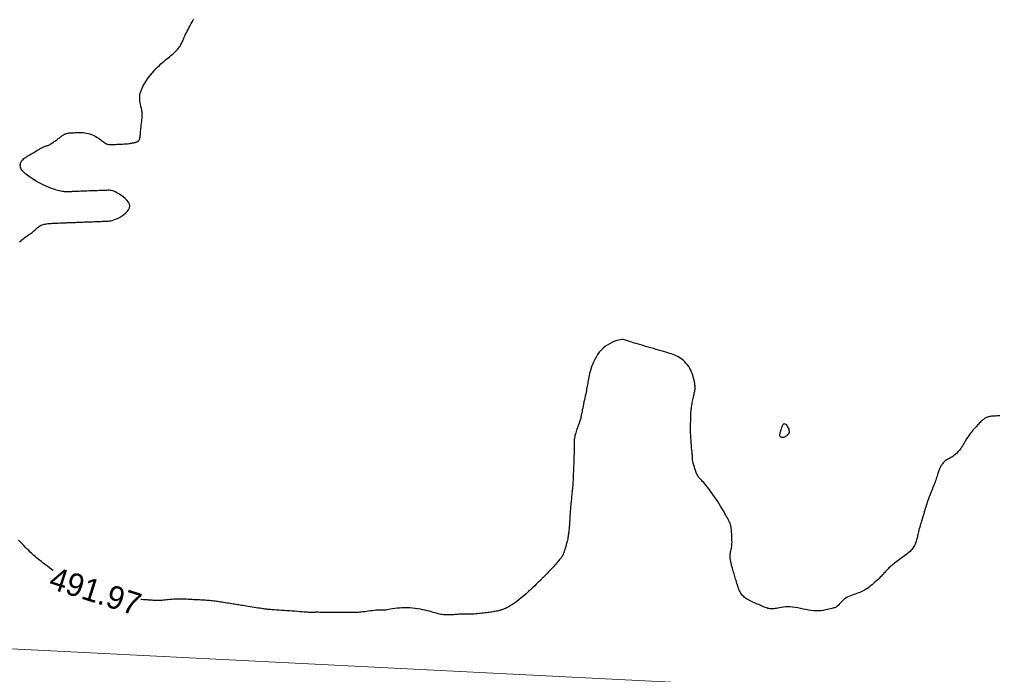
# Model space of a CAD drawing. Header units: millimetres. Extents: x 32690613 to 32693367, y 5343692 to 5344708.
# Tile 445 of 656: x 32692740 to 32692784, y 5344203 to 5344232. Entities that reach past the tile are written whole.
import ezdxf
from ezdxf.enums import TextEntityAlignment as Align

# ---------------------------------------------------------------- set-up
doc = ezdxf.new("R2010")
doc.units = ezdxf.units.MM
doc.header["$LTSCALE"] = 20
doc.layers.get('0').update_dxf_attribs({"lineweight": 18})
doc.layers.get('Defpoints').update_dxf_attribs({"color": 11, "lineweight": 18})
doc.layers.add('02-DGM_HL_492.00', color=82, linetype='Continuous')

# ---------------------------------------------------------------- blocks, each defined once
blk = doc.blocks.new('A$C78070446')
blk.add_line((4469482.471, 5342769.75), (4470232.054, 5342702.499))

msp = doc.modelspace()

# ---------------------------------------------------------------- linework, layer by layer
at = {"layer": '02-DGM_HL_492.00', "elevation": 492, "flags": 128}
for points in [[(32692740.419, 5344222.063), (32692740.47, 5344222.109), (32692740.522, 5344222.153), (32692740.572, 5344222.193), (32692740.62, 5344222.231), (32692740.667, 5344222.265), (32692740.713, 5344222.297), (32692740.757, 5344222.327), (32692740.8, 5344222.356), (32692740.842, 5344222.384), (32692740.883, 5344222.413), (32692740.924, 5344222.443), (32692740.965, 5344222.474), (32692741.005, 5344222.508), (32692741.045, 5344222.544), (32692741.086, 5344222.581), (32692741.126, 5344222.618), (32692741.166, 5344222.653), (32692741.206, 5344222.688), (32692741.247, 5344222.72), (32692741.288, 5344222.748), (32692741.328, 5344222.773), (32692741.37, 5344222.794), (32692741.413, 5344222.811), (32692741.457, 5344222.826), (32692741.503, 5344222.838), (32692741.553, 5344222.848), (32692741.605, 5344222.856), (32692741.661, 5344222.863), (32692741.721, 5344222.869), (32692741.785, 5344222.874), (32692741.85, 5344222.879), (32692741.917, 5344222.883), (32692741.985, 5344222.886), (32692742.053, 5344222.889), (32692742.119, 5344222.892), (32692742.182, 5344222.894), (32692742.243, 5344222.897), (32692742.302, 5344222.899), (32692742.358, 5344222.901), (32692742.411, 5344222.903), (32692742.464, 5344222.905), (32692742.515, 5344222.907), (32692742.565, 5344222.909), (32692742.616, 5344222.911), (32692742.666, 5344222.913), (32692742.716, 5344222.915), (32692742.767, 5344222.917), (32692742.82, 5344222.919), (32692742.873, 5344222.921), (32692742.929, 5344222.924), (32692742.988, 5344222.926), (32692743.049, 5344222.928), (32692743.112, 5344222.931), (32692743.179, 5344222.933), (32692743.248, 5344222.936), (32692743.319, 5344222.939), (32692743.392, 5344222.942), (32692743.465, 5344222.945), (32692743.54, 5344222.947), (32692743.615, 5344222.95), (32692743.69, 5344222.953), (32692743.764, 5344222.956), (32692743.838, 5344222.959), (32692743.91, 5344222.962), (32692743.981, 5344222.965), (32692744.05, 5344222.967), (32692744.117, 5344222.97), (32692744.181, 5344222.972), (32692744.242, 5344222.975), (32692744.302, 5344222.979), (32692744.361, 5344222.985), (32692744.422, 5344222.994), (32692744.486, 5344223.009), (32692744.554, 5344223.029), (32692744.628, 5344223.057), (32692744.71, 5344223.093), (32692744.8, 5344223.139), (32692744.893, 5344223.193), (32692744.986, 5344223.255), (32692745.072, 5344223.323), (32692745.147, 5344223.397), (32692745.206, 5344223.475), (32692745.244, 5344223.556), (32692745.256, 5344223.64), (32692745.238, 5344223.725), (32692745.194, 5344223.809), (32692745.129, 5344223.891), (32692745.05, 5344223.97), (32692744.961, 5344224.043), (32692744.868, 5344224.11), (32692744.776, 5344224.169), (32692744.691, 5344224.218), (32692744.617, 5344224.257), (32692744.552, 5344224.285), (32692744.495, 5344224.305), (32692744.442, 5344224.318), (32692744.392, 5344224.325), (32692744.341, 5344224.328), (32692744.287, 5344224.327), (32692744.228, 5344224.325), (32692744.162, 5344224.323), (32692744.089, 5344224.32), (32692744.01, 5344224.317), (32692743.926, 5344224.314), (32692743.839, 5344224.31), (32692743.748, 5344224.307), (32692743.656, 5344224.303), (32692743.562, 5344224.299), (32692743.469, 5344224.296), (32692743.376, 5344224.292), (32692743.285, 5344224.289), (32692743.198, 5344224.285), (32692743.114, 5344224.282), (32692743.035, 5344224.279), (32692742.962, 5344224.276), (32692742.896, 5344224.273), (32692742.837, 5344224.271), (32692742.785, 5344224.269), (32692742.739, 5344224.267), (32692742.698, 5344224.266), (32692742.661, 5344224.264), (32692742.627, 5344224.263), (32692742.594, 5344224.262), (32692742.563, 5344224.26), (32692742.531, 5344224.259), (32692742.499, 5344224.258), (32692742.465, 5344224.259), (32692742.427, 5344224.26), (32692742.386, 5344224.264), (32692742.34, 5344224.269), (32692742.287, 5344224.277), (32692742.228, 5344224.289), (32692742.161, 5344224.304), (32692742.087, 5344224.323), (32692742.005, 5344224.346), (32692741.917, 5344224.374), (32692741.823, 5344224.407), (32692741.724, 5344224.445), (32692741.619, 5344224.489), (32692741.509, 5344224.539), (32692741.396, 5344224.595), (32692741.281, 5344224.656), (32692741.167, 5344224.72), (32692741.055, 5344224.787), (32692740.948, 5344224.854), (32692740.848, 5344224.921), (32692740.758, 5344224.987), (32692740.681, 5344225.049), (32692740.616, 5344225.106), (32692740.565, 5344225.159), (32692740.525, 5344225.209), (32692740.495, 5344225.255), (32692740.474, 5344225.298), (32692740.46, 5344225.339), (32692740.453, 5344225.378), (32692740.449, 5344225.415), (32692740.45, 5344225.451), (32692740.453, 5344225.486), (32692740.461, 5344225.52), (32692740.473, 5344225.553), (32692740.49, 5344225.586), (32692740.512, 5344225.619), (32692740.539, 5344225.651), (32692740.572, 5344225.684), (32692740.612, 5344225.716), (32692740.656, 5344225.75), (32692740.706, 5344225.783), (32692740.759, 5344225.817), (32692740.815, 5344225.852), (32692740.874, 5344225.887), (32692740.934, 5344225.922), (32692740.995, 5344225.959), (32692741.056, 5344225.996), (32692741.117, 5344226.033), (32692741.176, 5344226.069), (32692741.234, 5344226.105), (32692741.289, 5344226.138), (32692741.341, 5344226.168), (32692741.39, 5344226.195), (32692741.436, 5344226.218), (32692741.476, 5344226.236), (32692741.513, 5344226.25), (32692741.548, 5344226.262), (32692741.579, 5344226.271), (32692741.61, 5344226.28), (32692741.639, 5344226.289), (32692741.669, 5344226.299), (32692741.699, 5344226.311), (32692741.73, 5344226.327), (32692741.763, 5344226.345), (32692741.797, 5344226.365), (32692741.831, 5344226.388), (32692741.867, 5344226.412), (32692741.903, 5344226.437), (32692741.939, 5344226.463), (32692741.975, 5344226.489), (32692742.012, 5344226.515), (32692742.048, 5344226.542), (32692742.084, 5344226.568), (32692742.119, 5344226.593), (32692742.154, 5344226.618), (32692742.187, 5344226.643), (32692742.22, 5344226.666), (32692742.251, 5344226.689), (32692742.281, 5344226.71), (32692742.309, 5344226.731), (32692742.338, 5344226.75), (32692742.365, 5344226.767), (32692742.394, 5344226.783), (32692742.423, 5344226.797), (32692742.453, 5344226.81), (32692742.485, 5344226.82), (32692742.519, 5344226.829), (32692742.556, 5344226.836), (32692742.595, 5344226.841), (32692742.638, 5344226.846), (32692742.685, 5344226.849), (32692742.736, 5344226.852), (32692742.791, 5344226.854), (32692742.851, 5344226.857), (32692742.915, 5344226.859), (32692742.985, 5344226.861), (32692743.057, 5344226.862), (32692743.132, 5344226.861), (32692743.208, 5344226.857), (32692743.285, 5344226.85), (32692743.361, 5344226.84), (32692743.436, 5344226.824), (32692743.508, 5344226.804), (32692743.578, 5344226.779), (32692743.645, 5344226.75), (32692743.709, 5344226.718), (32692743.77, 5344226.685), (32692743.827, 5344226.65), (32692743.881, 5344226.614), (32692743.932, 5344226.579), (32692743.978, 5344226.545), (32692744.021, 5344226.513), (32692744.061, 5344226.482), (32692744.098, 5344226.454), (32692744.133, 5344226.428), (32692744.167, 5344226.405), (32692744.2, 5344226.385), (32692744.232, 5344226.369), (32692744.264, 5344226.356), (32692744.296, 5344226.347), (32692744.331, 5344226.341), (32692744.368, 5344226.338), (32692744.41, 5344226.336), (32692744.456, 5344226.336), (32692744.508, 5344226.338), (32692744.566, 5344226.34), (32692744.632, 5344226.343), (32692744.704, 5344226.346), (32692744.78, 5344226.349), (32692744.858, 5344226.353), (32692744.936, 5344226.357), (32692745.011, 5344226.361), (32692745.083, 5344226.366), (32692745.149, 5344226.371), (32692745.208, 5344226.377), (32692745.259, 5344226.383), (32692745.304, 5344226.39), (32692745.344, 5344226.396), (32692745.38, 5344226.403), (32692745.411, 5344226.41), (32692745.44, 5344226.416), (32692745.467, 5344226.423), (32692745.492, 5344226.429), (32692745.516, 5344226.435), (32692745.538, 5344226.441), (32692745.56, 5344226.448), (32692745.579, 5344226.456), (32692745.598, 5344226.465), (32692745.615, 5344226.475), (32692745.631, 5344226.487), (32692745.645, 5344226.501), (32692745.658, 5344226.517), (32692745.67, 5344226.535), (32692745.68, 5344226.555), (32692745.689, 5344226.576), (32692745.697, 5344226.599), (32692745.703, 5344226.623), (32692745.708, 5344226.649), (32692745.712, 5344226.676), (32692745.714, 5344226.705), (32692745.716, 5344226.737), (32692745.719, 5344226.773), (32692745.721, 5344226.813), (32692745.724, 5344226.859), (32692745.728, 5344226.91), (32692745.734, 5344226.97), (32692745.742, 5344227.036), (32692745.752, 5344227.109), (32692745.761, 5344227.185), (32692745.772, 5344227.265), (32692745.781, 5344227.344), (32692745.789, 5344227.423), (32692745.796, 5344227.499), (32692745.8, 5344227.57), (32692745.801, 5344227.635), (32692745.799, 5344227.694), (32692745.795, 5344227.75), (32692745.788, 5344227.804), (32692745.779, 5344227.857), (32692745.767, 5344227.911), (32692745.755, 5344227.966), (32692745.74, 5344228.026), (32692745.725, 5344228.091), (32692745.711, 5344228.16), (32692745.699, 5344228.236), (32692745.692, 5344228.316), (32692745.691, 5344228.402), (32692745.699, 5344228.494), (32692745.717, 5344228.591), (32692745.748, 5344228.694), (32692745.792, 5344228.802), (32692745.849, 5344228.914), (32692745.915, 5344229.028), (32692745.989, 5344229.143), (32692746.069, 5344229.256), (32692746.153, 5344229.365), (32692746.237, 5344229.469), (32692746.32, 5344229.566), (32692746.401, 5344229.654), (32692746.478, 5344229.734), (32692746.553, 5344229.807), (32692746.625, 5344229.873), (32692746.694, 5344229.934), (32692746.76, 5344229.991), (32692746.824, 5344230.044), (32692746.886, 5344230.094), (32692746.945, 5344230.143), (32692747.003, 5344230.189), (32692747.057, 5344230.234), (32692747.109, 5344230.278), (32692747.158, 5344230.32), (32692747.205, 5344230.36), (32692747.248, 5344230.4), (32692747.287, 5344230.438), (32692747.323, 5344230.474), (32692747.356, 5344230.51), (32692747.386, 5344230.545), (32692747.414, 5344230.58), (32692747.439, 5344230.615), (32692747.462, 5344230.65), (32692747.483, 5344230.685), (32692747.503, 5344230.722), (32692747.522, 5344230.76), (32692747.541, 5344230.8), (32692747.559, 5344230.842), (32692747.578, 5344230.886), (32692747.599, 5344230.935), (32692747.621, 5344230.987), (32692747.646, 5344231.043), (32692747.674, 5344231.104), (32692747.705, 5344231.17), (32692747.74, 5344231.24), (32692747.775, 5344231.312), (32692747.812, 5344231.384), (32692747.849, 5344231.455), (32692747.885, 5344231.523), (32692747.918, 5344231.586), (32692747.949, 5344231.643), (32692747.977, 5344231.692), (32692748.001, 5344231.735), (32692748.022, 5344231.771), (32692748.042, 5344231.803), (32692748.06, 5344231.83)], [(32692783.435, 5344214.432), (32692783.431, 5344214.432), (32692783.367, 5344214.429), (32692783.307, 5344214.427), (32692783.251, 5344214.424), (32692783.201, 5344214.422), (32692783.153, 5344214.419), (32692783.109, 5344214.416), (32692783.068, 5344214.412), (32692783.029, 5344214.407), (32692782.992, 5344214.401), (32692782.957, 5344214.393), (32692782.922, 5344214.385), (32692782.889, 5344214.374), (32692782.857, 5344214.362), (32692782.825, 5344214.348), (32692782.794, 5344214.332), (32692782.763, 5344214.314), (32692782.733, 5344214.293), (32692782.702, 5344214.27), (32692782.671, 5344214.244), (32692782.64, 5344214.215), (32692782.607, 5344214.182), (32692782.572, 5344214.147), (32692782.535, 5344214.108), (32692782.495, 5344214.065), (32692782.451, 5344214.018), (32692782.405, 5344213.968), (32692782.355, 5344213.913), (32692782.304, 5344213.856), (32692782.252, 5344213.797), (32692782.199, 5344213.735), (32692782.148, 5344213.672), (32692782.099, 5344213.608), (32692782.053, 5344213.544), (32692782.01, 5344213.48), (32692781.971, 5344213.416), (32692781.934, 5344213.353), (32692781.899, 5344213.29), (32692781.864, 5344213.229), (32692781.83, 5344213.169), (32692781.795, 5344213.11), (32692781.759, 5344213.053), (32692781.722, 5344212.998), (32692781.682, 5344212.945), (32692781.641, 5344212.894), (32692781.598, 5344212.846), (32692781.554, 5344212.801), (32692781.51, 5344212.759), (32692781.465, 5344212.72), (32692781.419, 5344212.685), (32692781.374, 5344212.654), (32692781.328, 5344212.626), (32692781.283, 5344212.6), (32692781.239, 5344212.576), (32692781.196, 5344212.553), (32692781.154, 5344212.53), (32692781.114, 5344212.506), (32692781.076, 5344212.481), (32692781.04, 5344212.454), (32692781.007, 5344212.425), (32692780.976, 5344212.394), (32692780.947, 5344212.363), (32692780.92, 5344212.331), (32692780.895, 5344212.298), (32692780.873, 5344212.265), (32692780.852, 5344212.233), (32692780.833, 5344212.201), (32692780.816, 5344212.17), (32692780.801, 5344212.137), (32692780.786, 5344212.104), (32692780.772, 5344212.069), (32692780.757, 5344212.031), (32692780.743, 5344211.99), (32692780.729, 5344211.946), (32692780.713, 5344211.898), (32692780.697, 5344211.846), (32692780.68, 5344211.79), (32692780.661, 5344211.733), (32692780.642, 5344211.672), (32692780.621, 5344211.611), (32692780.6, 5344211.548), (32692780.577, 5344211.485), (32692780.552, 5344211.421), (32692780.527, 5344211.357), (32692780.501, 5344211.293), (32692780.474, 5344211.227), (32692780.446, 5344211.16), (32692780.418, 5344211.091), (32692780.39, 5344211.021), (32692780.361, 5344210.948), (32692780.333, 5344210.873), (32692780.305, 5344210.796), (32692780.278, 5344210.719), (32692780.252, 5344210.643), (32692780.227, 5344210.569), (32692780.204, 5344210.497), (32692780.183, 5344210.43), (32692780.164, 5344210.368), (32692780.147, 5344210.313), (32692780.133, 5344210.263), (32692780.12, 5344210.219), (32692780.11, 5344210.18), (32692780.101, 5344210.146), (32692780.093, 5344210.116), (32692780.086, 5344210.09), (32692780.079, 5344210.067), (32692780.073, 5344210.047), (32692780.067, 5344210.029), (32692780.061, 5344210.011), (32692780.054, 5344209.99), (32692780.046, 5344209.967), (32692780.037, 5344209.939), (32692780.025, 5344209.904), (32692780.012, 5344209.862), (32692779.996, 5344209.811), (32692779.979, 5344209.752), (32692779.96, 5344209.688), (32692779.94, 5344209.62), (32692779.92, 5344209.549), (32692779.901, 5344209.479), (32692779.883, 5344209.41), (32692779.866, 5344209.344), (32692779.852, 5344209.284), (32692779.839, 5344209.227), (32692779.827, 5344209.175), (32692779.816, 5344209.125), (32692779.805, 5344209.078), (32692779.793, 5344209.032), (32692779.781, 5344208.986), (32692779.767, 5344208.94), (32692779.751, 5344208.893), (32692779.733, 5344208.845), (32692779.713, 5344208.797), (32692779.69, 5344208.749), (32692779.664, 5344208.702), (32692779.636, 5344208.655), (32692779.605, 5344208.609), (32692779.57, 5344208.565), (32692779.533, 5344208.523), (32692779.493, 5344208.483), (32692779.449, 5344208.443), (32692779.404, 5344208.405), (32692779.356, 5344208.366), (32692779.305, 5344208.328), (32692779.253, 5344208.29), (32692779.199, 5344208.251), (32692779.144, 5344208.21), (32692779.087, 5344208.17), (32692779.031, 5344208.128), (32692778.975, 5344208.087), (32692778.92, 5344208.046), (32692778.866, 5344208.006), (32692778.815, 5344207.966), (32692778.766, 5344207.928), (32692778.722, 5344207.892), (32692778.68, 5344207.857), (32692778.641, 5344207.824), (32692778.604, 5344207.791), (32692778.57, 5344207.759), (32692778.537, 5344207.727), (32692778.506, 5344207.695), (32692778.475, 5344207.663), (32692778.446, 5344207.63), (32692778.416, 5344207.596), (32692778.385, 5344207.561), (32692778.352, 5344207.524), (32692778.317, 5344207.485), (32692778.278, 5344207.443), (32692778.236, 5344207.398), (32692778.189, 5344207.35), (32692778.136, 5344207.298), (32692778.079, 5344207.243), (32692778.018, 5344207.187), (32692777.955, 5344207.13), (32692777.891, 5344207.074), (32692777.826, 5344207.019), (32692777.762, 5344206.967), (32692777.7, 5344206.919), (32692777.641, 5344206.875), (32692777.583, 5344206.836), (32692777.527, 5344206.8), (32692777.471, 5344206.767), (32692777.414, 5344206.738), (32692777.356, 5344206.711), (32692777.296, 5344206.685), (32692777.232, 5344206.662), (32692777.164, 5344206.638), (32692777.093, 5344206.615), (32692777.021, 5344206.592), (32692776.948, 5344206.567), (32692776.875, 5344206.54), (32692776.805, 5344206.51), (32692776.737, 5344206.477), (32692776.673, 5344206.44), (32692776.615, 5344206.397), (32692776.562, 5344206.352), (32692776.513, 5344206.304), (32692776.468, 5344206.256), (32692776.427, 5344206.21), (32692776.389, 5344206.166), (32692776.353, 5344206.126), (32692776.32, 5344206.092), (32692776.289, 5344206.065), (32692776.257, 5344206.044), (32692776.225, 5344206.028), (32692776.191, 5344206.015), (32692776.153, 5344206.004), (32692776.11, 5344205.993), (32692776.06, 5344205.982), (32692776.002, 5344205.969), (32692775.936, 5344205.952), (32692775.861, 5344205.934), (32692775.778, 5344205.915), (32692775.688, 5344205.898), (32692775.592, 5344205.883), (32692775.49, 5344205.873), (32692775.383, 5344205.87), (32692775.272, 5344205.873), (32692775.158, 5344205.886), (32692775.041, 5344205.905), (32692774.922, 5344205.929), (32692774.803, 5344205.956), (32692774.684, 5344205.983), (32692774.567, 5344206.009), (32692774.452, 5344206.03), (32692774.34, 5344206.045), (32692774.232, 5344206.053), (32692774.129, 5344206.053), (32692774.031, 5344206.048), (32692773.939, 5344206.038), (32692773.852, 5344206.025), (32692773.772, 5344206.011), (32692773.699, 5344205.997), (32692773.633, 5344205.984), (32692773.575, 5344205.974), (32692773.523, 5344205.966), (32692773.475, 5344205.961), (32692773.431, 5344205.96), (32692773.389, 5344205.961), (32692773.347, 5344205.966), (32692773.304, 5344205.974), (32692773.258, 5344205.986), (32692773.209, 5344206.002), (32692773.156, 5344206.021), (32692773.1, 5344206.043), (32692773.041, 5344206.067), (32692772.981, 5344206.092), (32692772.919, 5344206.12), (32692772.855, 5344206.148), (32692772.792, 5344206.177), (32692772.728, 5344206.205), (32692772.665, 5344206.234), (32692772.603, 5344206.263), (32692772.542, 5344206.292), (32692772.484, 5344206.321), (32692772.427, 5344206.35), (32692772.374, 5344206.379), (32692772.324, 5344206.409), (32692772.278, 5344206.438), (32692772.235, 5344206.469), (32692772.196, 5344206.5), (32692772.16, 5344206.535), (32692772.126, 5344206.571), (32692772.095, 5344206.612), (32692772.065, 5344206.657), (32692772.037, 5344206.706), (32692772.011, 5344206.761), (32692771.986, 5344206.82), (32692771.962, 5344206.882), (32692771.939, 5344206.947), (32692771.918, 5344207.013), (32692771.897, 5344207.079), (32692771.878, 5344207.145), (32692771.859, 5344207.208), (32692771.842, 5344207.268), (32692771.825, 5344207.326), (32692771.808, 5344207.383), (32692771.791, 5344207.44), (32692771.775, 5344207.497), (32692771.758, 5344207.556), (32692771.74, 5344207.616), (32692771.721, 5344207.68), (32692771.701, 5344207.748), (32692771.681, 5344207.819), (32692771.662, 5344207.892), (32692771.643, 5344207.965), (32692771.627, 5344208.038), (32692771.614, 5344208.109), (32692771.604, 5344208.178), (32692771.599, 5344208.243), (32692771.599, 5344208.303), (32692771.604, 5344208.359), (32692771.612, 5344208.412), (32692771.622, 5344208.463), (32692771.633, 5344208.512), (32692771.645, 5344208.561), (32692771.657, 5344208.611), (32692771.666, 5344208.662), (32692771.673, 5344208.716), (32692771.678, 5344208.772), (32692771.681, 5344208.83), (32692771.682, 5344208.889), (32692771.681, 5344208.949), (32692771.68, 5344209.011), (32692771.678, 5344209.073), (32692771.675, 5344209.135), (32692771.673, 5344209.198), (32692771.67, 5344209.26), (32692771.667, 5344209.321), (32692771.662, 5344209.382), (32692771.657, 5344209.441), (32692771.65, 5344209.498), (32692771.641, 5344209.553), (32692771.629, 5344209.606), (32692771.616, 5344209.657), (32692771.599, 5344209.705), (32692771.581, 5344209.753), (32692771.559, 5344209.801), (32692771.535, 5344209.851), (32692771.508, 5344209.902), (32692771.479, 5344209.957), (32692771.446, 5344210.016), (32692771.411, 5344210.08), (32692771.373, 5344210.149), (32692771.331, 5344210.223), (32692771.286, 5344210.302), (32692771.236, 5344210.386), (32692771.182, 5344210.475), (32692771.123, 5344210.569), (32692771.06, 5344210.668), (32692770.991, 5344210.772), (32692770.918, 5344210.878), (32692770.843, 5344210.985), (32692770.768, 5344211.09), (32692770.694, 5344211.191), (32692770.622, 5344211.285), (32692770.555, 5344211.371), (32692770.494, 5344211.445), (32692770.44, 5344211.507), (32692770.394, 5344211.558), (32692770.353, 5344211.599), (32692770.317, 5344211.634), (32692770.286, 5344211.664), (32692770.259, 5344211.691), (32692770.234, 5344211.718), (32692770.211, 5344211.747), (32692770.19, 5344211.779), (32692770.169, 5344211.815), (32692770.15, 5344211.854), (32692770.131, 5344211.895), (32692770.113, 5344211.939), (32692770.096, 5344211.985), (32692770.08, 5344212.031), (32692770.064, 5344212.079), (32692770.048, 5344212.127), (32692770.033, 5344212.175), (32692770.018, 5344212.221), (32692770.005, 5344212.267), (32692769.992, 5344212.31), (32692769.981, 5344212.351), (32692769.972, 5344212.388), (32692769.964, 5344212.421), (32692769.958, 5344212.45), (32692769.954, 5344212.475), (32692769.951, 5344212.496), (32692769.949, 5344212.514), (32692769.948, 5344212.53), (32692769.948, 5344212.544), (32692769.948, 5344212.556), (32692769.949, 5344212.568), (32692769.95, 5344212.579), (32692769.95, 5344212.592), (32692769.95, 5344212.609), (32692769.949, 5344212.629), (32692769.947, 5344212.656), (32692769.945, 5344212.692), (32692769.941, 5344212.736), (32692769.935, 5344212.792), (32692769.928, 5344212.861), (32692769.919, 5344212.941), (32692769.91, 5344213.03), (32692769.901, 5344213.128), (32692769.892, 5344213.232), (32692769.883, 5344213.342), (32692769.876, 5344213.454), (32692769.871, 5344213.568), (32692769.867, 5344213.683), (32692769.866, 5344213.795), (32692769.866, 5344213.905), (32692769.867, 5344214.009), (32692769.868, 5344214.108), (32692769.87, 5344214.198), (32692769.873, 5344214.278), (32692769.874, 5344214.347), (32692769.875, 5344214.403), (32692769.876, 5344214.449), (32692769.877, 5344214.487), (32692769.877, 5344214.519), (32692769.878, 5344214.548), (32692769.879, 5344214.576), (32692769.882, 5344214.605), (32692769.885, 5344214.639), (32692769.889, 5344214.679), (32692769.895, 5344214.724), (32692769.902, 5344214.775), (32692769.91, 5344214.829), (32692769.918, 5344214.887), (32692769.928, 5344214.948), (32692769.939, 5344215.01), (32692769.951, 5344215.073), (32692769.964, 5344215.135), (32692769.977, 5344215.198), (32692769.99, 5344215.259), (32692770.003, 5344215.318), (32692770.016, 5344215.374), (32692770.027, 5344215.427), (32692770.038, 5344215.477), (32692770.048, 5344215.521), (32692770.056, 5344215.561), (32692770.062, 5344215.597), (32692770.066, 5344215.632), (32692770.068, 5344215.668), (32692770.067, 5344215.706), (32692770.063, 5344215.748), (32692770.057, 5344215.797), (32692770.047, 5344215.855), (32692770.034, 5344215.922), (32692770.017, 5344215.997), (32692769.997, 5344216.078), (32692769.972, 5344216.164), (32692769.944, 5344216.253), (32692769.911, 5344216.342), (32692769.873, 5344216.429), (32692769.83, 5344216.513), (32692769.783, 5344216.592), (32692769.732, 5344216.666), (32692769.676, 5344216.734), (32692769.618, 5344216.797), (32692769.557, 5344216.855), (32692769.495, 5344216.907), (32692769.431, 5344216.954), (32692769.367, 5344216.996), (32692769.303, 5344217.032), (32692769.238, 5344217.065), (32692769.171, 5344217.094), (32692769.101, 5344217.121), (32692769.028, 5344217.146), (32692768.95, 5344217.171), (32692768.865, 5344217.196), (32692768.774, 5344217.223), (32692768.676, 5344217.251), (32692768.571, 5344217.282), (32692768.461, 5344217.314), (32692768.347, 5344217.347), (32692768.232, 5344217.38), (32692768.116, 5344217.414), (32692768.001, 5344217.447), (32692767.888, 5344217.48), (32692767.78, 5344217.512), (32692767.676, 5344217.542), (32692767.576, 5344217.571), (32692767.482, 5344217.599), (32692767.395, 5344217.626), (32692767.313, 5344217.652), (32692767.238, 5344217.676), (32692767.171, 5344217.699), (32692767.111, 5344217.721), (32692767.057, 5344217.741), (32692767.005, 5344217.757), (32692766.955, 5344217.769), (32692766.902, 5344217.776), (32692766.845, 5344217.777), (32692766.782, 5344217.771), (32692766.71, 5344217.756), (32692766.627, 5344217.733), (32692766.536, 5344217.701), (32692766.438, 5344217.66), (32692766.336, 5344217.609), (32692766.233, 5344217.55), (32692766.132, 5344217.482), (32692766.034, 5344217.404), (32692765.943, 5344217.318), (32692765.86, 5344217.223), (32692765.785, 5344217.12), (32692765.718, 5344217.013), (32692765.659, 5344216.903), (32692765.607, 5344216.792), (32692765.562, 5344216.682), (32692765.522, 5344216.575), (32692765.489, 5344216.473), (32692765.46, 5344216.378), (32692765.436, 5344216.29), (32692765.416, 5344216.207), (32692765.4, 5344216.129), (32692765.386, 5344216.056), (32692765.373, 5344215.987), (32692765.362, 5344215.92), (32692765.351, 5344215.857), (32692765.34, 5344215.794), (32692765.329, 5344215.733), (32692765.317, 5344215.67), (32692765.304, 5344215.607), (32692765.291, 5344215.541), (32692765.277, 5344215.471), (32692765.261, 5344215.396), (32692765.244, 5344215.315), (32692765.226, 5344215.228), (32692765.207, 5344215.136), (32692765.187, 5344215.042), (32692765.168, 5344214.948), (32692765.149, 5344214.857), (32692765.131, 5344214.771), (32692765.114, 5344214.692), (32692765.1, 5344214.624), (32692765.088, 5344214.566), (32692765.078, 5344214.52), (32692765.07, 5344214.483), (32692765.065, 5344214.454), (32692765.06, 5344214.431), (32692765.057, 5344214.413), (32692765.054, 5344214.399), (32692765.052, 5344214.386), (32692765.051, 5344214.375), (32692765.049, 5344214.364), (32692765.048, 5344214.352), (32692765.046, 5344214.341), (32692765.044, 5344214.329), (32692765.042, 5344214.316), (32692765.039, 5344214.302), (32692765.034, 5344214.287), (32692765.029, 5344214.27), (32692765.023, 5344214.252), (32692765.015, 5344214.23), (32692765.007, 5344214.206), (32692764.996, 5344214.178), (32692764.984, 5344214.145), (32692764.97, 5344214.108), (32692764.955, 5344214.066), (32692764.938, 5344214.019), (32692764.919, 5344213.967), (32692764.899, 5344213.912), (32692764.88, 5344213.855), (32692764.86, 5344213.798), (32692764.842, 5344213.742), (32692764.825, 5344213.688), (32692764.81, 5344213.639), (32692764.797, 5344213.594), (32692764.787, 5344213.553), (32692764.779, 5344213.516), (32692764.773, 5344213.482), (32692764.768, 5344213.451), (32692764.765, 5344213.421), (32692764.763, 5344213.392), (32692764.761, 5344213.363), (32692764.76, 5344213.333), (32692764.76, 5344213.302), (32692764.76, 5344213.269), (32692764.76, 5344213.232), (32692764.76, 5344213.192), (32692764.76, 5344213.146), (32692764.759, 5344213.094), (32692764.758, 5344213.035), (32692764.757, 5344212.969), (32692764.755, 5344212.896), (32692764.753, 5344212.82), (32692764.75, 5344212.741), (32692764.747, 5344212.661), (32692764.744, 5344212.583), (32692764.742, 5344212.507), (32692764.739, 5344212.437), (32692764.737, 5344212.372), (32692764.734, 5344212.312), (32692764.732, 5344212.256), (32692764.73, 5344212.202), (32692764.728, 5344212.148), (32692764.726, 5344212.094), (32692764.724, 5344212.037), (32692764.722, 5344211.977), (32692764.719, 5344211.912), (32692764.716, 5344211.843), (32692764.713, 5344211.77), (32692764.71, 5344211.695), (32692764.706, 5344211.618), (32692764.702, 5344211.54), (32692764.698, 5344211.463), (32692764.693, 5344211.387), (32692764.687, 5344211.312), (32692764.681, 5344211.24), (32692764.674, 5344211.17), (32692764.667, 5344211.101), (32692764.66, 5344211.033), (32692764.653, 5344210.968), (32692764.646, 5344210.903), (32692764.639, 5344210.84), (32692764.632, 5344210.777), (32692764.625, 5344210.716), (32692764.618, 5344210.654), (32692764.611, 5344210.593), (32692764.605, 5344210.531), (32692764.599, 5344210.469), (32692764.594, 5344210.405), (32692764.589, 5344210.34), (32692764.585, 5344210.273), (32692764.58, 5344210.206), (32692764.577, 5344210.137), (32692764.573, 5344210.068), (32692764.569, 5344210), (32692764.566, 5344209.932), (32692764.562, 5344209.866), (32692764.558, 5344209.802), (32692764.554, 5344209.741), (32692764.55, 5344209.682), (32692764.545, 5344209.625), (32692764.54, 5344209.571), (32692764.535, 5344209.519), (32692764.53, 5344209.469), (32692764.525, 5344209.42), (32692764.52, 5344209.374), (32692764.516, 5344209.328), (32692764.511, 5344209.284), (32692764.505, 5344209.239), (32692764.499, 5344209.193), (32692764.491, 5344209.145), (32692764.482, 5344209.094), (32692764.471, 5344209.039), (32692764.458, 5344208.978), (32692764.442, 5344208.913), (32692764.424, 5344208.843), (32692764.405, 5344208.771), (32692764.384, 5344208.698), (32692764.363, 5344208.627), (32692764.343, 5344208.56), (32692764.323, 5344208.498), (32692764.305, 5344208.443), (32692764.288, 5344208.397), (32692764.272, 5344208.358), (32692764.257, 5344208.324), (32692764.24, 5344208.293), (32692764.223, 5344208.265), (32692764.202, 5344208.236), (32692764.179, 5344208.205), (32692764.151, 5344208.17), (32692764.119, 5344208.13), (32692764.082, 5344208.085), (32692764.041, 5344208.036), (32692763.996, 5344207.983), (32692763.949, 5344207.928), (32692763.899, 5344207.871), (32692763.847, 5344207.813), (32692763.795, 5344207.755), (32692763.741, 5344207.698), (32692763.687, 5344207.642), (32692763.635, 5344207.588), (32692763.585, 5344207.537), (32692763.537, 5344207.489), (32692763.493, 5344207.445), (32692763.454, 5344207.405), (32692763.42, 5344207.371), (32692763.392, 5344207.342), (32692763.37, 5344207.318), (32692763.352, 5344207.299), (32692763.339, 5344207.283), (32692763.328, 5344207.27), (32692763.32, 5344207.26), (32692763.313, 5344207.252), (32692763.306, 5344207.244), (32692763.299, 5344207.237), (32692763.29, 5344207.228), (32692763.277, 5344207.216), (32692763.258, 5344207.199), (32692763.232, 5344207.176), (32692763.198, 5344207.144), (32692763.153, 5344207.101), (32692763.095, 5344207.047), (32692763.024, 5344206.98), (32692762.941, 5344206.901), (32692762.849, 5344206.815), (32692762.75, 5344206.723), (32692762.647, 5344206.629), (32692762.541, 5344206.536), (32692762.435, 5344206.445), (32692762.332, 5344206.361), (32692762.234, 5344206.285), (32692762.14, 5344206.217), (32692762.051, 5344206.157), (32692761.967, 5344206.105), (32692761.888, 5344206.059), (32692761.814, 5344206.02), (32692761.745, 5344205.986), (32692761.681, 5344205.958), (32692761.622, 5344205.934), (32692761.567, 5344205.915), (32692761.515, 5344205.899), (32692761.466, 5344205.886), (32692761.419, 5344205.875), (32692761.373, 5344205.866), (32692761.327, 5344205.858), (32692761.28, 5344205.85), (32692761.232, 5344205.842), (32692761.182, 5344205.834), (32692761.131, 5344205.826), (32692761.078, 5344205.817), (32692761.023, 5344205.809), (32692760.966, 5344205.801), (32692760.907, 5344205.792), (32692760.846, 5344205.784), (32692760.782, 5344205.776), (32692760.717, 5344205.768), (32692760.65, 5344205.761), (32692760.582, 5344205.754), (32692760.512, 5344205.748), (32692760.442, 5344205.742), (32692760.371, 5344205.738), (32692760.3, 5344205.735), (32692760.228, 5344205.732), (32692760.157, 5344205.731), (32692760.087, 5344205.73), (32692760.017, 5344205.73), (32692759.948, 5344205.73), (32692759.881, 5344205.729), (32692759.815, 5344205.728), (32692759.752, 5344205.727), (32692759.69, 5344205.724), (32692759.631, 5344205.721), (32692759.573, 5344205.717), (32692759.517, 5344205.713), (32692759.462, 5344205.709), (32692759.408, 5344205.705), (32692759.354, 5344205.702), (32692759.3, 5344205.699), (32692759.247, 5344205.698), (32692759.193, 5344205.697), (32692759.138, 5344205.698), (32692759.083, 5344205.701), (32692759.026, 5344205.706), (32692758.968, 5344205.714), (32692758.908, 5344205.723), (32692758.846, 5344205.736), (32692758.782, 5344205.751), (32692758.714, 5344205.769), (32692758.644, 5344205.789), (32692758.569, 5344205.81), (32692758.49, 5344205.833), (32692758.406, 5344205.856), (32692758.316, 5344205.88), (32692758.22, 5344205.903), (32692758.118, 5344205.925), (32692758.01, 5344205.946), (32692757.898, 5344205.966), (32692757.782, 5344205.983), (32692757.665, 5344205.996), (32692757.547, 5344206.006), (32692757.429, 5344206.012), (32692757.312, 5344206.013), (32692757.198, 5344206.009), (32692757.088, 5344206.001), (32692756.982, 5344205.989), (32692756.882, 5344205.975), (32692756.789, 5344205.96), (32692756.703, 5344205.945), (32692756.626, 5344205.931), (32692756.559, 5344205.919), (32692756.502, 5344205.911), (32692756.454, 5344205.905), (32692756.415, 5344205.901), (32692756.383, 5344205.9), (32692756.356, 5344205.9), (32692756.334, 5344205.902), (32692756.315, 5344205.904), (32692756.298, 5344205.906), (32692756.282, 5344205.908), (32692756.265, 5344205.91), (32692756.245, 5344205.912), (32692756.221, 5344205.912), (32692756.192, 5344205.911), (32692756.155, 5344205.909), (32692756.109, 5344205.906), (32692756.053, 5344205.9), (32692755.985, 5344205.893), (32692755.908, 5344205.884), (32692755.824, 5344205.873), (32692755.737, 5344205.862), (32692755.649, 5344205.851), (32692755.563, 5344205.84), (32692755.482, 5344205.83), (32692755.41, 5344205.822), (32692755.347, 5344205.814), (32692755.293, 5344205.809), (32692755.245, 5344205.805), (32692755.2, 5344205.802), (32692755.155, 5344205.8), (32692755.109, 5344205.799), (32692755.058, 5344205.798), (32692754.999, 5344205.798), (32692754.932, 5344205.798), (32692754.856, 5344205.799), (32692754.773, 5344205.799), (32692754.683, 5344205.8), (32692754.587, 5344205.801), (32692754.487, 5344205.802), (32692754.384, 5344205.803), (32692754.278, 5344205.804), (32692754.171, 5344205.805), (32692754.064, 5344205.807), (32692753.96, 5344205.808), (32692753.859, 5344205.809), (32692753.764, 5344205.81), (32692753.676, 5344205.811), (32692753.597, 5344205.811), (32692753.528, 5344205.812), (32692753.472, 5344205.812), (32692753.426, 5344205.812), (32692753.389, 5344205.812), (32692753.36, 5344205.811), (32692753.337, 5344205.811), (32692753.319, 5344205.81), (32692753.304, 5344205.81), (32692753.29, 5344205.809), (32692753.277, 5344205.808), (32692753.261, 5344205.807), (32692753.243, 5344205.807), (32692753.22, 5344205.806), (32692753.19, 5344205.807), (32692753.153, 5344205.808), (32692753.107, 5344205.811), (32692753.05, 5344205.814), (32692752.982, 5344205.819), (32692752.902, 5344205.825), (32692752.813, 5344205.832), (32692752.716, 5344205.839), (32692752.611, 5344205.847), (32692752.501, 5344205.856), (32692752.387, 5344205.865), (32692752.27, 5344205.873), (32692752.151, 5344205.882), (32692752.032, 5344205.89), (32692751.915, 5344205.898), (32692751.802, 5344205.905), (32692751.696, 5344205.912), (32692751.597, 5344205.919), (32692751.508, 5344205.925), (32692751.431, 5344205.93), (32692751.367, 5344205.935), (32692751.313, 5344205.939), (32692751.267, 5344205.944), (32692751.224, 5344205.949), (32692751.183, 5344205.954), (32692751.14, 5344205.96), (32692751.091, 5344205.968), (32692751.033, 5344205.977), (32692750.965, 5344205.988), (32692750.887, 5344206), (32692750.802, 5344206.014), (32692750.713, 5344206.028), (32692750.622, 5344206.043), (32692750.532, 5344206.057), (32692750.444, 5344206.071), (32692750.362, 5344206.084), (32692750.287, 5344206.096), (32692750.218, 5344206.107), (32692750.154, 5344206.117), (32692750.094, 5344206.127), (32692750.036, 5344206.136), (32692749.978, 5344206.145), (32692749.919, 5344206.155), (32692749.858, 5344206.165), (32692749.793, 5344206.175), (32692749.726, 5344206.186), (32692749.656, 5344206.197), (32692749.585, 5344206.208), (32692749.513, 5344206.22), (32692749.442, 5344206.231), (32692749.373, 5344206.242), (32692749.306, 5344206.253), (32692749.242, 5344206.263), (32692749.18, 5344206.273), (32692749.12, 5344206.282), (32692749.062, 5344206.29), (32692749.004, 5344206.299), (32692748.945, 5344206.306), (32692748.885, 5344206.313), (32692748.824, 5344206.319), (32692748.76, 5344206.325), (32692748.694, 5344206.33), (32692748.627, 5344206.335), (32692748.56, 5344206.34), (32692748.494, 5344206.343), (32692748.43, 5344206.347), (32692748.367, 5344206.35), (32692748.308, 5344206.354), (32692748.252, 5344206.356), (32692748.199, 5344206.359), (32692748.148, 5344206.362), (32692748.097, 5344206.364), (32692748.046, 5344206.367), (32692747.993, 5344206.37), (32692747.936, 5344206.373), (32692747.876, 5344206.376), (32692747.811, 5344206.379), (32692747.741, 5344206.382), (32692747.668, 5344206.386), (32692747.591, 5344206.388), (32692747.511, 5344206.39), (32692747.43, 5344206.39), (32692747.347, 5344206.39), (32692747.264, 5344206.387), (32692747.181, 5344206.383), (32692747.099, 5344206.378), (32692747.018, 5344206.371), (32692746.938, 5344206.364), (32692746.862, 5344206.356), (32692746.789, 5344206.349), (32692746.719, 5344206.343), (32692746.655, 5344206.337), (32692746.595, 5344206.334), (32692746.539, 5344206.331), (32692746.488, 5344206.33), (32692746.441, 5344206.33), (32692746.396, 5344206.33), (32692746.355, 5344206.332), (32692746.315, 5344206.334), (32692746.277, 5344206.336), (32692746.239, 5344206.339), (32692746.202, 5344206.342), (32692746.164, 5344206.346), (32692746.123, 5344206.349), (32692746.08, 5344206.352), (32692746.032, 5344206.356), (32692745.979, 5344206.359), (32692745.92, 5344206.363), (32692745.853, 5344206.366), (32692745.78, 5344206.37), (32692745.735, 5344206.372)], [(32692741.89, 5344207.64), (32692741.818, 5344207.696), (32692741.733, 5344207.761), (32692741.643, 5344207.83), (32692741.552, 5344207.9), (32692741.461, 5344207.97), (32692741.375, 5344208.037), (32692741.295, 5344208.1), (32692741.225, 5344208.157), (32692741.162, 5344208.208), (32692741.105, 5344208.257), (32692741.052, 5344208.304), (32692740.999, 5344208.352), (32692740.946, 5344208.403), (32692740.889, 5344208.458), (32692740.828, 5344208.518), (32692740.759, 5344208.587), (32692740.685, 5344208.661), (32692740.608, 5344208.738), (32692740.53, 5344208.818), (32692740.453, 5344208.896), (32692740.378, 5344208.973)]]:
    msp.add_lwpolyline(points, dxfattribs=at)
msp.add_lwpolyline([(32692773.862, 5344213.903), (32692773.874, 5344213.936), (32692773.888, 5344213.97), (32692773.902, 5344214.004), (32692773.919, 5344214.035), (32692773.936, 5344214.06), (32692773.956, 5344214.079), (32692773.978, 5344214.089), (32692774.002, 5344214.087), (32692774.028, 5344214.073), (32692774.055, 5344214.048), (32692774.082, 5344214.014), (32692774.108, 5344213.974), (32692774.132, 5344213.93), (32692774.153, 5344213.885), (32692774.171, 5344213.84), (32692774.183, 5344213.799), (32692774.189, 5344213.763), (32692774.19, 5344213.732), (32692774.187, 5344213.705), (32692774.18, 5344213.682), (32692774.169, 5344213.661), (32692774.157, 5344213.643), (32692774.143, 5344213.626), (32692774.128, 5344213.61), (32692774.113, 5344213.593), (32692774.097, 5344213.577), (32692774.082, 5344213.562), (32692774.065, 5344213.547), (32692774.047, 5344213.533), (32692774.029, 5344213.521), (32692774.008, 5344213.509), (32692773.986, 5344213.5), (32692773.962, 5344213.492), (32692773.937, 5344213.486), (32692773.911, 5344213.483), (32692773.886, 5344213.483), (32692773.862, 5344213.485), (32692773.84, 5344213.491), (32692773.821, 5344213.5), (32692773.806, 5344213.514), (32692773.795, 5344213.531), (32692773.788, 5344213.551), (32692773.785, 5344213.574), (32692773.784, 5344213.599), (32692773.786, 5344213.625), (32692773.79, 5344213.652), (32692773.794, 5344213.678), (32692773.8, 5344213.704), (32692773.806, 5344213.728), (32692773.812, 5344213.751), (32692773.819, 5344213.774), (32692773.826, 5344213.797), (32692773.833, 5344213.82), (32692773.842, 5344213.845), (32692773.852, 5344213.873)], close=True, dxfattribs=at)

# ---------------------------------------------------------------- block references
at = {"layer": 'Defpoints', "rotation": 2.237485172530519}
msp.add_blockref('A$C78070446', (28434719.524, -168960.664), dxfattribs=at)

# ---------------------------------------------------------------- texts
at = {"layer": '02-DGM_HL_492.00'}
msp.add_text('491.97', height=1, rotation=342.4316, dxfattribs=at).set_placement((32692743.751, 5344206.738, 492), align=Align.MIDDLE)

doc.saveas('drawing.dxf')
